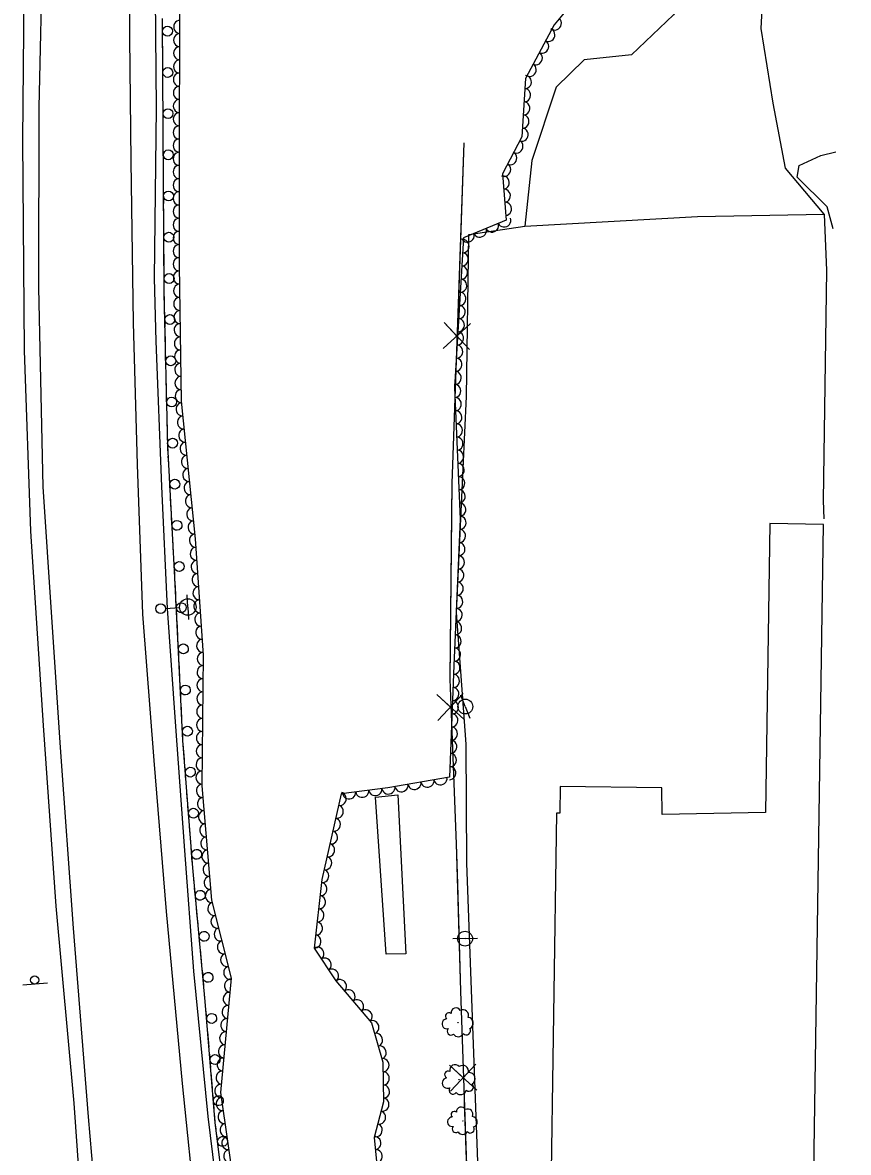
# Model space of a CAD drawing. Extents: x 1722896 to 1754269, y 648279 to 666297.
# Drawn here: x 1740248.8 to 1740499, y 651324.6 to 651667.3 of the extents above; entities that cross this region are included whole.
import ezdxf

# ---------------------------------------------------------------- set-up
doc = ezdxf.new("R2010")
doc.units = 0
for name, color, linetype in [('DESIGN - CENTERLINE - Proposed', 7, 'Continuous'), ('DESIGN - CENTERLINE - Proposed Text', 7, 'Continuous'), ('DESIGN - PUBLIC HEARING - Shapes', 7, 'Continuous'), ('DESIGN - SCRATCH - User 1', 7, 'Continuous'), ('SURVEY - CENTERLINE - Preliminary Text', 7, 'Continuous'), ('SURVEY - DTM - Breaklines', 7, 'Continuous'), ('SURVEY - VEGETATION - Features with Text', 7, 'Continuous')]:
    doc.layers.add(name, color=color, linetype=linetype)

msp = doc.modelspace()

# ---------------------------------------------------------------- linework, layer by layer
at = {"layer": 'DESIGN - CENTERLINE - Proposed'}
msp.add_lwpolyline([(1740362.54, 651433.09), (1740364.88, 651384.86), (1740358.97, 651384.78), (1740355.76, 651432.42), (1740362.54, 651433.09)], dxfattribs=at)
at = {"layer": 'DESIGN - CENTERLINE - Proposed Text'}
for points in [[(1740382.5, 651630.85), (1740378.89, 651527.56), (1740378.26, 651468.13), (1740380.18, 651418.22), (1740381.48, 651373.51), (1740384.27, 651291.49), (1740387.93, 651219.78), (1740389.67, 651174.94), (1740391.6, 651128.82), (1740393.85, 651076.64)], [(1740382.5, 651630.85), (1740380.76, 651580.88)], [(1740384.21, 651568.15), (1740376.5, 651576.32), (1740380.35, 651572.19), (1740384.49, 651576.04), (1740376.22, 651568.43)], [(1740380.19, 651564.79), (1740378.89, 651527.56), (1740378.79, 651518.41)], [(1740378.79, 651518.41), (1740378.26, 651468.41)], [(1740382.63, 651455.97), (1740374.33, 651463.56), (1740378.48, 651459.72), (1740382.32, 651463.87), (1740374.64, 651455.67)], [(1740378.87, 651452.33), (1740380.18, 651418.22), (1740380.54, 651405.96)], [(1740380.54, 651405.96), (1740381.48, 651373.51), (1740382.08, 651355.98)], [(1740386.4, 651343.52), (1740378.14, 651351.14), (1740382.27, 651347.28), (1740386.13, 651351.42), (1740378.41, 651343.25)], [(1740382.62, 651339.89), (1740384.2, 651293.52)]]:
    msp.add_lwpolyline(points, dxfattribs=at)
msp.add_lwpolyline([(1740488.38, 651305.08), (1740491.54, 651515.13), (1740475.24, 651515.38), (1740473.92, 651427.72), (1740442.61, 651427.16), (1740442.54, 651435.19), (1740411.71, 651435.65), (1740411.58, 651427.53), (1740410.55, 651427.55), (1740408.72, 651305.43), (1740430.52, 651305.1), (1740430.44, 651299.61), (1740467.1, 651299.06), (1740467.2, 651305.39)], close=True, dxfattribs=at)
at = {"layer": 'DESIGN - PUBLIC HEARING - Shapes'}
msp.add_line((1740256.27, 651376), (1740248.8, 651375.38), dxfattribs=at)
msp.add_circle((1740252.41, 651376.91), 1.25, dxfattribs=at)
at = {"layer": 'DESIGN - SCRATCH - User 1'}
for points in [[(1740342.91, 651099.27), (1740336.9, 651132.13), (1740330.32, 651168.82), (1740323.66, 651211.07), (1740317.68, 651252.69), (1740312.32, 651292.53), (1740307.15, 651333.6), (1740304.14, 651370.4), (1740300.33, 651410.95), (1740297.36, 651449.52), (1740294.92, 651499.02), (1740292.74, 651539.09), (1740291.7, 651585.17), (1740291.16, 651668.51)], [(1740291.2, 651662.41), (1740291.17, 651667.01)], [(1740291.23, 651658.46), (1740291.21, 651660.81)], [(1740291.24, 651656.11), (1740291.23, 651658.46)], [(1740291.28, 651649.91), (1740291.25, 651654.51)], [(1740291.31, 651645.96), (1740291.29, 651648.31)], [(1740291.32, 651643.61), (1740291.31, 651645.96)], [(1740291.36, 651637.41), (1740291.33, 651642.01)], [(1740291.39, 651633.46), (1740291.37, 651635.81)], [(1740291.4, 651631.11), (1740291.39, 651633.46)], [(1740291.44, 651624.91), (1740291.41, 651629.51)], [(1740291.47, 651620.96), (1740291.46, 651623.31)], [(1740291.49, 651618.61), (1740291.47, 651620.96)], [(1740291.53, 651612.41), (1740291.5, 651617.01)], [(1740291.55, 651608.46), (1740291.54, 651610.81)], [(1740291.57, 651606.11), (1740291.55, 651608.46)], [(1740291.61, 651599.91), (1740291.58, 651604.51)], [(1740291.63, 651595.96), (1740291.62, 651598.31)], [(1740291.65, 651593.61), (1740291.63, 651595.96)], [(1740291.69, 651587.41), (1740291.66, 651592.01)], [(1740291.74, 651583.46), (1740291.7, 651585.17), (1740291.7, 651585.81)], [(1740291.79, 651581.11), (1740291.74, 651583.46)], [(1740291.94, 651574.92), (1740291.83, 651579.52)], [(1740292.03, 651570.97), (1740291.97, 651573.32)], [(1740292.08, 651568.62), (1740292.03, 651570.97)], [(1740292.22, 651562.42), (1740292.11, 651567.02)], [(1740292.31, 651558.47), (1740292.25, 651560.82)], [(1740292.36, 651556.12), (1740292.31, 651558.47)], [(1740292.5, 651549.92), (1740292.4, 651554.52)], [(1740292.59, 651545.97), (1740292.54, 651548.32)], [(1740292.64, 651543.62), (1740292.59, 651545.97)], [(1740292.83, 651537.43), (1740292.74, 651539.09), (1740292.68, 651542.03)], [(1740293.05, 651533.48), (1740292.92, 651535.83)], [(1740293.18, 651531.14), (1740293.05, 651533.48)], [(1740293.51, 651524.95), (1740293.26, 651529.54)], [(1740293.73, 651521), (1740293.6, 651523.35)], [(1740293.85, 651518.66), (1740293.73, 651521)], [(1740294.19, 651512.46), (1740293.94, 651517.06)], [(1740294.41, 651508.52), (1740294.28, 651510.87)], [(1740294.53, 651506.18), (1740294.41, 651508.52)], [(1740294.87, 651499.98), (1740294.62, 651504.58)], [(1740295.07, 651496.04), (1740294.95, 651498.39)], [(1740295.18, 651493.69), (1740295.07, 651496.04)], [(1740295.49, 651487.5), (1740295.26, 651492.09)], [(1740295.68, 651483.55), (1740295.57, 651485.9)], [(1740295.8, 651481.21), (1740295.68, 651483.55)], [(1740296.1, 651475.01), (1740295.88, 651479.61)], [(1740296.3, 651471.07), (1740296.18, 651473.42)], [(1740296.41, 651468.72), (1740296.3, 651471.07)], [(1740296.72, 651462.53), (1740296.49, 651467.12)], [(1740296.91, 651458.58), (1740296.8, 651460.93)], [(1740297.03, 651456.24), (1740296.91, 651458.58)], [(1740297.33, 651450.04), (1740297.11, 651454.64)], [(1740297.62, 651446.1), (1740297.44, 651448.45)], [(1740297.8, 651443.76), (1740297.62, 651446.1)], [(1740298.28, 651437.58), (1740297.93, 651442.17)], [(1740298.58, 651433.64), (1740298.4, 651435.98)], [(1740298.76, 651431.3), (1740298.58, 651433.64)], [(1740299.24, 651425.12), (1740298.89, 651429.7)], [(1740299.54, 651421.18), (1740299.36, 651423.52)], [(1740299.73, 651418.84), (1740299.54, 651421.18)], [(1740300.2, 651412.66), (1740299.85, 651417.24)], [(1740300.54, 651408.72), (1740300.33, 651410.95), (1740300.33, 651411.06)], [(1740300.76, 651406.38), (1740300.54, 651408.72)], [(1740301.34, 651400.21), (1740300.91, 651404.79)], [(1740301.71, 651396.27), (1740301.49, 651398.61)], [(1740301.93, 651393.93), (1740301.71, 651396.27)], [(1740302.51, 651387.76), (1740302.08, 651392.34)], [(1740302.88, 651383.83), (1740302.66, 651386.17)], [(1740303.1, 651381.49), (1740302.88, 651383.83)], [(1740303.68, 651375.32), (1740303.25, 651379.9)], [(1740304.04, 651371.38), (1740303.82, 651373.72)], [(1740304.25, 651369.04), (1740304.14, 651370.4), (1740304.04, 651371.38)], [(1740304.75, 651362.86), (1740304.38, 651367.45)], [(1740305.08, 651358.93), (1740304.88, 651361.27)], [(1740305.27, 651356.58), (1740305.08, 651358.93)], [(1740305.77, 651350.41), (1740305.4, 651354.99)], [(1740306.1, 651346.47), (1740305.9, 651348.81)], [(1740306.29, 651344.13), (1740306.1, 651346.47)], [(1740306.79, 651337.95), (1740306.42, 651342.53)], [(1740307.12, 651334.01), (1740306.92, 651336.35)], [(1740307.39, 651331.68), (1740307.15, 651333.6), (1740307.12, 651334.01)], [(1740308.17, 651325.53), (1740307.59, 651330.09)]]:
    msp.add_lwpolyline(points, dxfattribs=at)
for centre, start, end in [((1740292.68, 651664.7), 293.6354, 293.6256), ((1740292.77, 651652.2), 293.6354, 293.6256), ((1740292.85, 651639.7), 293.6354, 293.6256), ((1740292.93, 651627.2), 293.6354, 293.6256), ((1740293.01, 651614.7), 293.6354, 293.6256), ((1740293.09, 651602.2), 293.6354, 293.6256), ((1740293.17, 651589.7), 293.6354, 293.6256), ((1740293.38, 651577.23), 294.5537, 294.5439), ((1740293.67, 651564.73), 294.5537, 294.5439), ((1740293.95, 651552.23), 294.5537, 294.5439), ((1740294.23, 651539.74), 294.5537, 294.5439), ((1740294.89, 651527.3), 296.3707, 296.3609), ((1740295.56, 651514.82), 296.3707, 296.3609), ((1740296.24, 651502.34), 296.3707, 296.3609), ((1740296.87, 651489.85), 296.0789, 296.0691), ((1740297.49, 651477.36), 296.0789, 296.0691), ((1740298.1, 651464.88), 296.0789, 296.0691), ((1740298.72, 651452.39), 296.0789, 296.0691), ((1740299.6, 651439.97), 297.6734, 297.6636), ((1740300.56, 651427.5), 297.6734, 297.6636), ((1740301.52, 651415.04), 297.6734, 297.6636), ((1740302.62, 651402.61), 298.6182, 298.6084), ((1740303.79, 651390.17), 298.6182, 298.6084), ((1740304.96, 651377.72), 298.6182, 298.6084), ((1740306.06, 651365.26), 297.9402, 297.9304), ((1740307.08, 651352.8), 297.9402, 297.9304), ((1740308.1, 651340.34), 297.9402, 297.9304), ((1740309.37, 651327.97), 300.4426, 300.4328)]:
    msp.add_arc(centre, 1.5, start, end, dxfattribs=at)
at = {"layer": 'SURVEY - CENTERLINE - Preliminary Text'}
for points in [[(1740424.25, 651848.29), (1740431.53, 651809.52), (1740436.74, 651784.76), (1740439.01, 651761.47), (1740443.6, 651742.53), (1740450.02, 651721.18), (1740455.48, 651695.53), (1740453.31, 651680.38), (1740446.09, 651669.63), (1740433.3, 651657.57), (1740418.97, 651655.97), (1740410.49, 651647.77), (1740403.07, 651625.44), (1740401.02, 651605.53)], [(1740491.73, 651609.19), (1740479.97, 651623.15), (1740476.2, 651642.87), (1740472.65, 651665.47), (1740474.01, 651692.55), (1740480.77, 651708.57), (1740490.12, 651718.82), (1740495.41, 651726.21), (1740495.91, 651761.58), (1740494.67, 651789.92), (1740499.04, 651794.81)], [(1740333.97, 651097.1), (1740327.42, 651134.8), (1740319.43, 651180.93), (1740313.38, 651219.28), (1740306.47, 651265.62), (1740301.33, 651305.06), (1740297.24, 651345.55), (1740292.42, 651397.7), (1740288.62, 651443.53), (1740285.23, 651487.84), (1740283.58, 651533.32), (1740282.36, 651576.2), (1740281.69, 651625.32), (1740281.23, 651662.82), (1740281.21, 651705.67)], [(1740254.84, 651691.03), (1740253.71, 651641.57), (1740253.58, 651586.85), (1740254.94, 651526.55), (1740260.14, 651447.49), (1740264.13, 651392.61), (1740268.65, 651335.4), (1740273.19, 651282.68), (1740278.3, 651227.84), (1740281.96, 651169.87), (1740287.18, 651109.61), (1740290.12, 651083.78)], [(1740288.85, 651686.42), (1740289.24, 651641.4), (1740288.67, 651589.81), (1740289.19, 651570.7), (1740290.9, 651526.64), (1740292.59, 651489.62), (1740295.03, 651455.22), (1740297.88, 651416.25), (1740300.58, 651379.65), (1740304.94, 651335.5), (1740310.49, 651290.28), (1740313.78, 651262.72), (1740319.68, 651221.31), (1740326.87, 651177.78), (1740332.06, 651145.02), (1740340.18, 651098.93)], [(1740249.12, 651675.99), (1740248.77, 651631.69), (1740249.29, 651567.82), (1740251.15, 651513.02), (1740255.03, 651454.08), (1740258.88, 651399.32), (1740264.27, 651339.54), (1740268.34, 651282.13), (1740273.2, 651231.46), (1740276.41, 651185.95), (1740280.44, 651138.2), (1740284.49, 651082.29)], [(1740383.99, 651603.05), (1740401.02, 651605.53), (1740453.28, 651608.45), (1740491.73, 651609.19), (1740492.44, 651592.11), (1740491.45, 651522.32), (1740491.59, 651516.84)], [(1740396.6, 651072.52), (1740394.97, 651121.06), (1740393.45, 651165.66), (1740392.52, 651214.78), (1740387.79, 651294.33), (1740383.43, 651412.34), (1740383.19, 651448.45), (1740380.24, 651488.39), (1740383.29, 651553.94), (1740383.99, 651603.05)]]:
    msp.add_lwpolyline(points, dxfattribs=at)
at = {"layer": 'SURVEY - DTM - Breaklines'}
for p, q in [((1740298.84, 651490.05), (1740298.62, 651493.79)), ((1740292.1, 651489.65), (1740296.34, 651489.9)), ((1740298.84, 651490.05), (1740299.06, 651486.31)), ((1740382.94, 651459.86), (1740381.59, 651463.36)), ((1740382.94, 651459.86), (1740384.28, 651456.36)), ((1740382.87, 651389.48), (1740379.12, 651389.37)), ((1740382.87, 651389.48), (1740386.62, 651389.6))]:
    msp.add_line(p, q, dxfattribs=at)
for centre, radius in [((1740298.84, 651490.05), 2.5), ((1740290.6, 651489.56), 1.5), ((1740382.94, 651459.86), 2.25), ((1740382.87, 651389.48), 2.25)]:
    msp.add_circle(centre, radius, dxfattribs=at)
at = {"layer": 'SURVEY - VEGETATION - Features with Text'}
for points in [[(1740313.3, 651311.92), (1740308.84, 651342.8), (1740312.04, 651377.44), (1740306.13, 651401.11), (1740303.18, 651435.85), (1740303.59, 651475.46), (1740301.15, 651510.72), (1740296.91, 651552.51), (1740296.28, 651593.64), (1740296.28, 651635.73), (1740296.56, 651686.72)], [(1740415.42, 651673.27), (1740409.88, 651666.67), (1740401.16, 651650.37), (1740400.08, 651632.7), (1740394.18, 651621.44), (1740395.34, 651607.43), (1740382.36, 651602.06), (1740379.64, 651556.61), (1740381.34, 651516.7), (1740379.47, 651472.29), (1740378.14, 651438.45), (1740359.44, 651435.18), (1740345.31, 651433.39), (1740339.44, 651407.37), (1740337.09, 651386.6), (1740343.72, 651376.64), (1740354.5, 651363.95), (1740357.94, 651352.05), (1740358.15, 651339.99), (1740355.3, 651329.17), (1740356.78, 651314.61)], [(1740494.48, 651604.71), (1740492.6, 651611.41), (1740483.56, 651620.46), (1740484.09, 651623.96), (1740490.71, 651626.95), (1740495.23, 651628.15)]]:
    msp.add_lwpolyline(points, dxfattribs=at)
for centre, radius in [((1740380.76, 651364), 0.0528), ((1740381.03, 651346.67), 0.0561), ((1740382.2, 651334.15), 0.0501)]:
    msp.add_circle(centre, radius, dxfattribs=at)
for centre, radius, start, end in [((1740377.98, 651365.96), 1.04, 52.1834, 230.929), ((1740380.12, 651366.96), 1.51, 30.0672, 186.8561), ((1740382.2, 651366.18), 1.72, 339.12, 116.6442), ((1740383.68, 651363.86), 1.71, 290.0158, 85.8543), ((1740377.38, 651363.64), 1.51, 92.204, 285.6237), ((1740378.6, 651361.37), 1.15, 134.8227, 312.1419), ((1740383.24, 651361.52), 1.26, 220.2687, 35.269), ((1740380.78, 651361.34), 1.63, 210.1098, 336.9554), ((1740377.76, 651348.22), 1.1, 61.9267, 240.6724), ((1740379.82, 651349.65), 1.61, 39.8106, 196.5995), ((1740382.14, 651349.21), 1.83, 348.8633, 126.3876), ((1740384.12, 651347.04), 1.82, 299.7592, 95.5976), ((1740377.55, 651345.68), 1.61, 101.9474, 295.3671), ((1740384.07, 651344.51), 1.34, 230.0121, 45.0123), ((1740379.24, 651343.53), 1.22, 144.5661, 321.8852), ((1740381.53, 651343.88), 1.73, 219.8531, 346.6988), ((1740381.69, 651336.97), 1.44, 28.1063, 184.8953), ((1740383.63, 651336.16), 1.64, 337.1591, 114.6833), ((1740378.99, 651333.91), 1.43, 90.2432, 283.6629), ((1740379.63, 651336.09), 0.985, 50.2225, 228.9681), ((1740384.97, 651333.91), 1.62, 288.0549, 83.8934), ((1740380.07, 651331.72), 1.09, 132.8618, 310.181), ((1740382.13, 651331.62), 1.54, 208.1489, 334.9946), ((1740384.47, 651331.71), 1.2, 218.3078, 33.3081)]:
    msp.add_arc(centre, radius, start, end, dxfattribs=at)
for centre, major_axis in [((1740296.45, 651666), (0.01, 2)), ((1740410.15, 651667), (-1.29, -1.53)), ((1740296.43, 651662), (0.01, 2)), ((1740408.19, 651663.52), (-0.94, -1.76)), ((1740296.4, 651658), (0.01, 2)), ((1740406.31, 651659.99), (-0.94, -1.76)), ((1740404.42, 651656.47), (-0.94, -1.76)), ((1740296.38, 651654), (0.01, 2)), ((1740402.53, 651652.94), (-0.94, -1.76)), ((1740296.36, 651650), (0.01, 2)), ((1740401.09, 651649.29), (-0.12, -2)), ((1740296.34, 651646), (0.01, 2)), ((1740400.85, 651645.29), (-0.12, -2)), ((1740296.32, 651642), (0.01, 2)), ((1740400.61, 651641.3), (-0.12, -2)), ((1740296.3, 651638), (0.01, 2)), ((1740400.36, 651637.31), (-0.12, -2)), ((1740296.28, 651634), (0, 2)), ((1740400.12, 651633.32), (-0.12, -2)), ((1740296.28, 651630), (0, 2)), ((1740398.51, 651629.7), (-0.93, -1.77)), ((1740296.28, 651626), (0, 2)), ((1740396.66, 651626.16), (-0.93, -1.77)), ((1740296.28, 651622), (0, 2)), ((1740394.8, 651622.62), (-0.93, -1.77)), ((1740296.28, 651618), (0, 2)), ((1740394.4, 651618.78), (0.16, -1.99)), ((1740296.28, 651614), (0, 2)), ((1740394.73, 651614.79), (0.16, -1.99)), ((1740296.28, 651610), (0, 2)), ((1740395.06, 651610.81), (0.16, -1.99)), ((1740296.28, 651606), (0, 2)), ((1740391.07, 651605.67), (-1.85, -0.76)), ((1740394.77, 651607.2), (-1.85, -0.76)), ((1740296.28, 651602), (0, 2)), ((1740383.68, 651602.61), (-1.85, -0.76)), ((1740387.38, 651604.14), (-1.85, -0.76)), ((1740296.28, 651598), (0, 2)), ((1740382.2, 651599.5), (-0.12, -2)), ((1740296.28, 651594), (0, 2)), ((1740381.96, 651595.51), (-0.12, -2)), ((1740296.34, 651590), (-0.03, 2)), ((1740381.72, 651591.51), (-0.12, -2)), ((1740296.4, 651586), (-0.03, 2)), ((1740381.49, 651587.52), (-0.12, -2)), ((1740381.25, 651583.53), (-0.12, -2)), ((1740296.46, 651582), (-0.03, 2)), ((1740381.01, 651579.54), (-0.12, -2)), ((1740296.52, 651578.01), (-0.03, 2)), ((1740296.58, 651574.01), (-0.03, 2)), ((1740380.77, 651575.54), (-0.12, -2)), ((1740296.64, 651570.01), (-0.03, 2)), ((1740380.53, 651571.55), (-0.12, -2)), ((1740296.7, 651566.01), (-0.03, 2)), ((1740380.29, 651567.56), (-0.12, -2)), ((1740296.77, 651562.01), (-0.03, 2)), ((1740380.05, 651563.56), (-0.12, -2)), ((1740379.81, 651559.57), (-0.12, -2)), ((1740296.83, 651558.01), (-0.03, 2)), ((1740379.68, 651555.58), (0.09, -2)), ((1740296.89, 651554.01), (-0.03, 2)), ((1740297.16, 651550.02), (-0.2, 1.99)), ((1740379.85, 651551.58), (0.09, -2)), ((1740297.57, 651546.04), (-0.2, 1.99)), ((1740380.02, 651547.58), (0.09, -2)), ((1740297.97, 651542.06), (-0.2, 1.99)), ((1740380.19, 651543.59), (0.09, -2)), ((1740298.37, 651538.08), (-0.2, 1.99)), ((1740380.36, 651539.59), (0.09, -2)), ((1740380.53, 651535.6), (0.09, -2)), ((1740298.78, 651534.1), (-0.2, 1.99)), ((1740380.71, 651531.6), (0.09, -2)), ((1740299.18, 651530.12), (-0.2, 1.99)), ((1740380.88, 651527.6), (0.09, -2)), ((1740299.59, 651526.14), (-0.2, 1.99)), ((1740299.99, 651522.16), (-0.2, 1.99)), ((1740381.05, 651523.61), (0.09, -2)), ((1740300.39, 651518.18), (-0.2, 1.99)), ((1740381.22, 651519.61), (0.09, -2)), ((1740300.8, 651514.21), (-0.2, 1.99)), ((1740381.3, 651515.61), (-0.08, -2)), ((1740381.13, 651511.62), (-0.08, -2)), ((1740301.19, 651510.22), (-0.14, 2)), ((1740380.96, 651507.62), (-0.08, -2)), ((1740301.46, 651506.23), (-0.14, 2)), ((1740301.74, 651502.24), (-0.14, 2)), ((1740380.79, 651503.62), (-0.08, -2)), ((1740302.01, 651498.25), (-0.14, 2)), ((1740380.62, 651499.63), (-0.08, -2)), ((1740302.29, 651494.26), (-0.14, 2)), ((1740380.45, 651495.63), (-0.08, -2)), ((1740302.57, 651490.27), (-0.14, 2)), ((1740380.29, 651491.63), (-0.08, -2)), ((1740380.12, 651487.64), (-0.08, -2)), ((1740302.84, 651486.28), (-0.14, 2)), ((1740379.95, 651483.64), (-0.08, -2)), ((1740303.12, 651482.29), (-0.14, 2)), ((1740303.39, 651478.3), (-0.14, 2)), ((1740379.78, 651479.65), (-0.08, -2)), ((1740303.58, 651474.31), (0.02, 2)), ((1740379.61, 651475.65), (-0.08, -2)), ((1740303.54, 651470.31), (0.02, 2)), ((1740379.45, 651471.65), (-0.08, -2)), ((1740303.49, 651466.31), (0.02, 2)), ((1740379.29, 651467.66), (-0.08, -2)), ((1740379.13, 651463.66), (-0.08, -2)), ((1740303.45, 651462.31), (0.02, 2)), ((1740378.97, 651459.66), (-0.08, -2)), ((1740303.41, 651458.31), (0.02, 2)), ((1740303.37, 651454.31), (0.02, 2)), ((1740378.82, 651455.66), (-0.08, -2)), ((1740303.33, 651450.31), (0.02, 2)), ((1740378.66, 651451.67), (-0.08, -2)), ((1740303.29, 651446.31), (0.02, 2)), ((1740378.5, 651447.67), (-0.08, -2)), ((1740303.24, 651442.31), (0.02, 2)), ((1740378.35, 651443.67), (-0.08, -2)), ((1740378.19, 651439.68), (-0.08, -2)), ((1740303.2, 651438.31), (0.02, 2)), ((1740371.47, 651437.28), (-1.97, -0.35)), ((1740375.41, 651437.98), (-1.97, -0.35)), ((1740303.31, 651434.31), (-0.17, 1.99)), ((1740344.97, 651431.88), (-0.44, -1.95)), ((1740347.74, 651433.7), (-1.98, -0.25)), ((1740351.71, 651434.2), (-1.98, -0.25)), ((1740355.68, 651434.7), (-1.98, -0.25)), ((1740359.65, 651435.21), (-1.97, -0.35)), ((1740363.59, 651435.9), (-1.97, -0.35)), ((1740367.53, 651436.59), (-1.97, -0.35)), ((1740303.64, 651430.33), (-0.17, 1.99)), ((1740303.98, 651426.34), (-0.17, 1.99)), ((1740344.09, 651427.97), (-0.44, -1.95)), ((1740304.32, 651422.36), (-0.17, 1.99)), ((1740343.21, 651424.07), (-0.44, -1.95)), ((1740304.66, 651418.37), (-0.17, 1.99)), ((1740342.33, 651420.17), (-0.44, -1.95)), ((1740341.45, 651416.27), (-0.44, -1.95)), ((1740305, 651414.39), (-0.17, 1.99)), ((1740340.57, 651412.37), (-0.44, -1.95)), ((1740305.34, 651410.4), (-0.17, 1.99)), ((1740339.69, 651408.47), (-0.44, -1.95)), ((1740305.68, 651406.42), (-0.17, 1.99)), ((1740339.12, 651404.51), (-0.22, -1.99)), ((1740306.02, 651402.43), (-0.17, 1.99)), ((1740306.78, 651398.51), (-0.48, 1.94)), ((1740338.67, 651400.54), (-0.22, -1.99)), ((1740307.74, 651394.63), (-0.48, 1.94)), ((1740338.22, 651396.56), (-0.22, -1.99)), ((1740308.71, 651390.75), (-0.48, 1.94)), ((1740337.77, 651392.59), (-0.22, -1.99)), ((1740337.32, 651388.61), (-0.22, -1.99)), ((1740309.68, 651386.87), (-0.48, 1.94)), ((1740338.19, 651384.96), (1.11, -1.66)), ((1740310.65, 651382.99), (-0.48, 1.94)), ((1740340.41, 651381.63), (1.11, -1.66)), ((1740311.62, 651379.11), (-0.48, 1.94)), ((1740342.62, 651378.3), (1.11, -1.66)), ((1740311.83, 651375.17), (0.18, 1.99)), ((1740345.03, 651375.11), (1.29, -1.52)), ((1740311.46, 651371.19), (0.18, 1.99)), ((1740347.62, 651372.06), (1.29, -1.52)), ((1740311.09, 651367.2), (0.18, 1.99)), ((1740350.21, 651369.01), (1.29, -1.52)), ((1740310.73, 651363.22), (0.18, 1.99)), ((1740352.8, 651365.96), (1.29, -1.52)), ((1740354.88, 651362.64), (0.56, -1.92)), ((1740310.36, 651359.24), (0.18, 1.99)), ((1740355.99, 651358.8), (0.56, -1.92)), ((1740309.99, 651355.26), (0.18, 1.99)), ((1740357.1, 651354.96), (0.56, -1.92)), ((1740309.63, 651351.27), (0.18, 1.99)), ((1740357.96, 651351.08), (0.03, -2)), ((1740309.26, 651347.29), (0.18, 1.99)), ((1740358.03, 651347.08), (0.03, -2)), ((1740308.89, 651343.31), (0.18, 1.99)), ((1740358.1, 651343.08), (0.03, -2)), ((1740309.34, 651339.34), (-0.29, 1.98)), ((1740357.91, 651339.11), (-0.51, -1.93)), ((1740309.91, 651335.38), (-0.29, 1.98)), ((1740356.9, 651335.24), (-0.51, -1.93)), ((1740310.48, 651331.43), (-0.29, 1.98)), ((1740355.88, 651331.37), (-0.51, -1.93)), ((1740311.06, 651327.47), (-0.29, 1.98)), ((1740355.47, 651327.46), (0.2, -1.99)), ((1740311.63, 651323.51), (-0.29, 1.98)), ((1740355.88, 651323.48), (0.2, -1.99))]:
    msp.add_ellipse(centre, major_axis=major_axis, ratio=0.940188, start_param=0, end_param=3.141593, dxfattribs=at)

doc.saveas('drawing.dxf')
